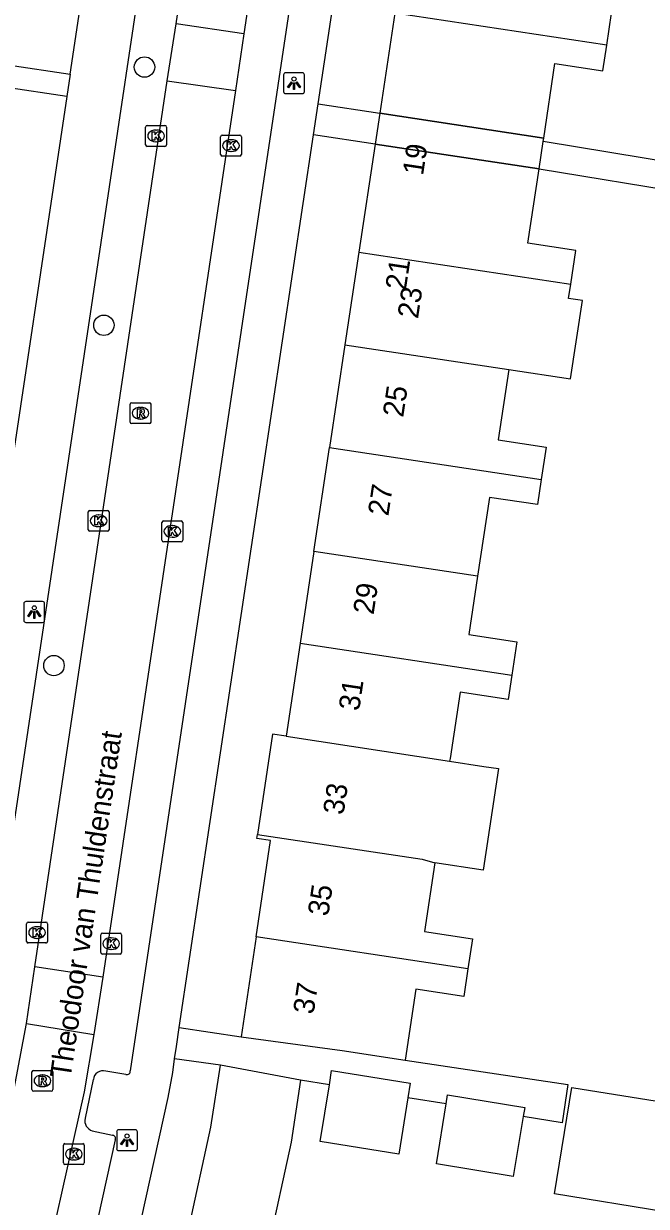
# Model space of a CAD drawing. Extents: x 162172 to 163187, y 382874 to 383684.
# Drawn here: x 162965.9 to 162995.8, y 383138.6 to 383195.3 of the extents above; entities that cross this region are included whole.
import ezdxf

# ---------------------------------------------------------------- set-up
doc = ezdxf.new("R2010")
doc.units = 0
for name, color, linetype in [('IMGEO_Boom', 7, 'Continuous'), ('IMGEO_Kolk', 7, 'Continuous'), ('IMGEO_Lichtpunt', 7, 'Continuous'), ('IMGEO_Openbare_ruimte_label', 7, 'Continuous'), ('IMGEO_Pand', 7, 'Continuous'), ('IMGEO_Pand_nummerreeks', 7, 'Continuous'), ('IMGEO_Pand_overbouw', 7, 'Continuous'), ('IMGEO_Rijbaan_lokaal_open', 7, 'Continuous'), ('IMGEO_Rioolput', 7, 'Continuous'), ('IMGEO_Voetpad_open', 7, 'Continuous')]:
    doc.layers.add(name, color=color, linetype=linetype)

msp = doc.modelspace()

# ---------------------------------------------------------------- linework, layer by layer
at = {"layer": 'IMGEO_Boom'}
for centre in [(162971.72, 383193.221), (162969.771, 383180.838), (162967.377, 383164.519)]:
    msp.add_circle(centre, 0.489, dxfattribs=at)
at = {"layer": 'IMGEO_Kolk'}
for p, q in [((162971.774, 383189.491), (162971.774, 383190.343)), ((162971.849, 383190.417), (162972.701, 383190.417)), ((162972.775, 383190.343), (162972.775, 383189.491)), ((162972.262, 383190.197), (162972.287, 383190.197)), ((162975.368, 383189.027), (162975.368, 383189.879)), ((162975.443, 383189.953), (162976.295, 383189.953)), ((162976.369, 383189.879), (162976.369, 383189.027)), ((162972.701, 383189.417), (162971.849, 383189.417)), ((162972.285, 383189.637), (162972.26, 383189.637)), ((162975.856, 383189.733), (162975.881, 383189.733)), ((162976.295, 383188.953), (162975.443, 383188.953)), ((162975.879, 383189.173), (162975.854, 383189.173)), ((162969.02, 383171.036), (162969.02, 383171.888)), ((162969.095, 383171.962), (162969.947, 383171.962)), ((162969.508, 383171.742), (162969.533, 383171.742)), ((162970.021, 383171.888), (162970.021, 383171.036)), ((162969.531, 383171.182), (162969.506, 383171.182)), ((162972.553, 383170.529), (162972.553, 383171.381)), ((162972.628, 383171.455), (162973.48, 383171.455)), ((162973.041, 383171.235), (162973.066, 383171.235)), ((162973.554, 383171.381), (162973.554, 383170.529)), ((162969.947, 383170.962), (162969.095, 383170.962)), ((162973.064, 383170.675), (162973.039, 383170.675)), ((162973.48, 383170.455), (162972.628, 383170.455)), ((162966.067, 383151.29), (162966.067, 383152.142)), ((162966.142, 383152.216), (162966.994, 383152.216)), ((162966.555, 383151.996), (162966.58, 383151.996)), ((162967.068, 383152.142), (162967.068, 383151.29)), ((162966.994, 383151.216), (162966.142, 383151.216)), ((162966.578, 383151.436), (162966.553, 383151.436)), ((162969.623, 383150.76), (162969.623, 383151.612)), ((162969.698, 383151.686), (162970.55, 383151.686)), ((162970.111, 383151.466), (162970.136, 383151.466)), ((162970.624, 383151.612), (162970.624, 383150.76)), ((162970.55, 383150.686), (162969.698, 383150.686)), ((162970.134, 383150.906), (162970.109, 383150.906)), ((162967.907, 383141.593), (162968.759, 383141.593)), ((162967.832, 383140.667), (162967.832, 383141.519)), ((162968.32, 383141.373), (162968.345, 383141.373)), ((162968.833, 383141.519), (162968.833, 383140.667)), ((162968.759, 383140.593), (162967.907, 383140.593)), ((162968.343, 383140.813), (162968.318, 383140.813))]:
    msp.add_line(p, q, dxfattribs=at)
for points in [[(162971.774, 383189.491), (162971.774, 383190.343)], [(162971.849, 383190.417), (162972.701, 383190.417)], [(162972.775, 383190.343), (162972.775, 383189.491)], [(162972.095, 383190.117), (162972.218, 383190.117), (162972.218, 383189.966), (162972.348, 383190.117), (162972.512, 383190.117), (162972.366, 383189.966), (162972.519, 383189.717), (162972.367, 383189.717), (162972.282, 383189.881), (162972.218, 383189.814), (162972.218, 383189.717), (162972.095, 383189.717), (162972.095, 383190.117)], [(162975.368, 383189.027), (162975.368, 383189.879)], [(162975.443, 383189.953), (162976.295, 383189.953)], [(162976.369, 383189.879), (162976.369, 383189.027)], [(162972.701, 383189.417), (162971.849, 383189.417)], [(162975.689, 383189.653), (162975.812, 383189.653), (162975.812, 383189.502), (162975.942, 383189.653), (162976.106, 383189.653), (162975.96, 383189.502), (162976.113, 383189.253), (162975.961, 383189.253), (162975.876, 383189.417), (162975.812, 383189.35), (162975.812, 383189.253), (162975.689, 383189.253), (162975.689, 383189.653)], [(162976.295, 383188.953), (162975.443, 383188.953)], [(162969.02, 383171.036), (162969.02, 383171.888)], [(162969.095, 383171.962), (162969.947, 383171.962)], [(162969.341, 383171.662), (162969.464, 383171.662), (162969.464, 383171.511), (162969.594, 383171.662), (162969.758, 383171.662), (162969.612, 383171.511), (162969.765, 383171.262), (162969.613, 383171.262), (162969.528, 383171.426), (162969.464, 383171.359), (162969.464, 383171.262), (162969.341, 383171.262), (162969.341, 383171.662)], [(162970.021, 383171.888), (162970.021, 383171.036)], [(162972.553, 383170.529), (162972.553, 383171.381)], [(162972.628, 383171.455), (162973.48, 383171.455)], [(162972.874, 383171.155), (162972.997, 383171.155), (162972.997, 383171.004), (162973.127, 383171.155), (162973.291, 383171.155), (162973.145, 383171.004), (162973.298, 383170.755), (162973.146, 383170.755), (162973.061, 383170.919), (162972.997, 383170.852), (162972.997, 383170.755), (162972.874, 383170.755), (162972.874, 383171.155)], [(162973.554, 383171.381), (162973.554, 383170.529)], [(162969.947, 383170.962), (162969.095, 383170.962)], [(162973.48, 383170.455), (162972.628, 383170.455)], [(162966.067, 383151.29), (162966.067, 383152.142)], [(162966.142, 383152.216), (162966.994, 383152.216)], [(162966.388, 383151.916), (162966.511, 383151.916), (162966.511, 383151.765), (162966.641, 383151.916), (162966.805, 383151.916), (162966.659, 383151.765), (162966.812, 383151.516), (162966.66, 383151.516), (162966.575, 383151.68), (162966.511, 383151.613), (162966.511, 383151.516), (162966.388, 383151.516), (162966.388, 383151.916)], [(162967.068, 383152.142), (162967.068, 383151.29)], [(162966.994, 383151.216), (162966.142, 383151.216)], [(162969.623, 383150.76), (162969.623, 383151.612)], [(162969.698, 383151.686), (162970.55, 383151.686)], [(162969.944, 383151.386), (162970.067, 383151.386), (162970.067, 383151.235), (162970.197, 383151.386), (162970.361, 383151.386), (162970.215, 383151.235), (162970.368, 383150.986), (162970.216, 383150.986), (162970.131, 383151.15), (162970.067, 383151.083), (162970.067, 383150.986), (162969.944, 383150.986), (162969.944, 383151.386)], [(162970.624, 383151.612), (162970.624, 383150.76)], [(162970.55, 383150.686), (162969.698, 383150.686)], [(162967.907, 383141.593), (162968.759, 383141.593)], [(162967.832, 383140.667), (162967.832, 383141.519)], [(162968.153, 383141.293), (162968.276, 383141.293), (162968.276, 383141.142), (162968.406, 383141.293), (162968.57, 383141.293), (162968.424, 383141.142), (162968.577, 383140.893), (162968.425, 383140.893), (162968.34, 383141.057), (162968.276, 383140.99), (162968.276, 383140.893), (162968.153, 383140.893), (162968.153, 383141.293)], [(162968.833, 383141.519), (162968.833, 383140.667)], [(162968.759, 383140.593), (162967.907, 383140.593)]]:
    msp.add_lwpolyline(points, dxfattribs=at)
for centre, start, end in [((162971.851, 383190.341), 91.552, 178.448), ((162971.851, 383190.341), 91.552, 178.448), ((162972.699, 383190.341), 1.552, 88.448), ((162972.699, 383190.341), 1.552, 88.448), ((162975.445, 383189.877), 91.552, 178.448), ((162975.445, 383189.877), 91.552, 178.448), ((162976.293, 383189.877), 1.552, 88.448), ((162976.293, 383189.877), 1.552, 88.448), ((162971.851, 383189.493), 181.552, 268.448), ((162971.851, 383189.493), 181.552, 268.448), ((162972.699, 383189.493), 271.552, 358.448), ((162972.699, 383189.493), 271.552, 358.448), ((162975.445, 383189.029), 181.552, 268.448), ((162975.445, 383189.029), 181.552, 268.448), ((162976.293, 383189.029), 271.552, 358.448), ((162976.293, 383189.029), 271.552, 358.448), ((162969.097, 383171.886), 91.552, 178.448), ((162969.097, 383171.886), 91.552, 178.448), ((162969.945, 383171.886), 1.552, 88.448), ((162969.945, 383171.886), 1.552, 88.448), ((162969.097, 383171.038), 181.552, 268.448), ((162969.097, 383171.038), 181.552, 268.448), ((162969.945, 383171.038), 271.552, 358.448), ((162969.945, 383171.038), 271.552, 358.448), ((162972.63, 383171.379), 91.552, 178.448), ((162972.63, 383171.379), 91.552, 178.448), ((162973.478, 383171.379), 1.552, 88.448), ((162973.478, 383171.379), 1.552, 88.448), ((162972.63, 383170.531), 181.552, 268.448), ((162972.63, 383170.531), 181.552, 268.448), ((162973.478, 383170.531), 271.552, 358.448), ((162973.478, 383170.531), 271.552, 358.448), ((162966.144, 383152.14), 91.552, 178.448), ((162966.144, 383152.14), 91.552, 178.448), ((162966.992, 383152.14), 1.552, 88.448), ((162966.992, 383152.14), 1.552, 88.448), ((162966.144, 383151.292), 181.552, 268.448), ((162966.144, 383151.292), 181.552, 268.448), ((162966.992, 383151.292), 271.552, 358.448), ((162966.992, 383151.292), 271.552, 358.448), ((162969.7, 383151.61), 91.552, 178.448), ((162969.7, 383151.61), 91.552, 178.448), ((162970.548, 383151.61), 1.552, 88.448), ((162970.548, 383151.61), 1.552, 88.448), ((162969.7, 383150.762), 181.552, 268.448), ((162969.7, 383150.762), 181.552, 268.448), ((162970.548, 383150.762), 271.552, 358.448), ((162970.548, 383150.762), 271.552, 358.448), ((162967.909, 383141.517), 91.552, 178.448), ((162967.909, 383141.517), 91.552, 178.448), ((162968.757, 383141.517), 1.552, 88.448), ((162968.757, 383141.517), 1.552, 88.448), ((162967.909, 383140.669), 181.552, 268.448), ((162967.909, 383140.669), 181.552, 268.448), ((162968.757, 383140.669), 271.552, 358.448), ((162968.757, 383140.669), 271.552, 358.448)]:
    msp.add_arc(centre, 0.0765, start, end, dxfattribs=at)
for centre, major_axis, ratio, start_param, end_param in [((162972.261, 383189.917), (-0.387, 0.002), 0.722429, 4.712389, 7.853982), ((162972.286, 383189.917), (-0.39, 0.002), 0.717154, 1.570796, 4.712389), ((162975.855, 383189.453), (-0.387, 0.002), 0.722429, 4.712389, 7.853982), ((162975.88, 383189.453), (-0.39, 0.002), 0.717154, 1.570796, 4.712389), ((162969.507, 383171.462), (-0.387, 0.002), 0.722429, 4.712389, 7.853982), ((162969.532, 383171.462), (-0.39, 0.002), 0.717154, 1.570796, 4.712389), ((162973.04, 383170.955), (-0.387, 0.002), 0.722429, 4.712389, 7.853982), ((162973.065, 383170.955), (-0.39, 0.002), 0.717154, 1.570796, 4.712389), ((162966.554, 383151.716), (-0.387, 0.002), 0.722429, 4.712389, 7.853982), ((162966.579, 383151.716), (-0.39, 0.002), 0.717154, 1.570796, 4.712389), ((162970.11, 383151.186), (-0.387, 0.002), 0.722429, 4.712389, 7.853982), ((162970.135, 383151.186), (-0.39, 0.002), 0.717154, 1.570796, 4.712389), ((162968.319, 383141.093), (-0.387, 0.002), 0.722429, 4.712389, 7.853982), ((162968.344, 383141.093), (-0.39, 0.002), 0.717154, 1.570796, 4.712389)]:
    msp.add_ellipse(centre, major_axis=major_axis, ratio=ratio, start_param=start_param, end_param=end_param, dxfattribs=at)
at = {"layer": 'IMGEO_Lichtpunt'}
for p, q in [((162978.393, 383192.85), (162978.393, 383192.043)), ((162978.393, 383192.85), (162978.393, 383192.043)), ((162979.295, 383192.945), (162978.487, 383192.945)), ((162979.295, 383192.945), (162978.487, 383192.945)), ((162979.389, 383192.043), (162979.389, 383192.85)), ((162979.389, 383192.043), (162979.389, 383192.85)), ((162978.487, 383191.949), (162979.295, 383191.949)), ((162978.487, 383191.949), (162979.295, 383191.949)), ((162965.934, 383167.49), (162965.934, 383166.683)), ((162965.934, 383167.49), (162965.934, 383166.683)), ((162966.836, 383167.585), (162966.028, 383167.585)), ((162966.836, 383167.585), (162966.028, 383167.585)), ((162966.93, 383166.683), (162966.93, 383167.49)), ((162966.93, 383166.683), (162966.93, 383167.49)), ((162966.028, 383166.589), (162966.836, 383166.589)), ((162966.028, 383166.589), (162966.836, 383166.589)), ((162970.385, 383142.162), (162970.385, 383141.355)), ((162970.385, 383142.162), (162970.385, 383141.355)), ((162971.287, 383142.257), (162970.479, 383142.257)), ((162971.287, 383142.257), (162970.479, 383142.257)), ((162971.381, 383141.355), (162971.381, 383142.162)), ((162971.381, 383141.355), (162971.381, 383142.162)), ((162970.479, 383141.261), (162971.287, 383141.261)), ((162970.479, 383141.261), (162971.287, 383141.261))]:
    msp.add_line(p, q, dxfattribs=at)
for points in [[(162978.767, 383192.514), (162978.806, 383192.486), (162978.618, 383192.224), (162978.58, 383192.251), (162978.767, 383192.514)], [(162978.869, 383192.466), (162978.916, 383192.466), (162978.916, 383192.144), (162978.869, 383192.144), (162978.869, 383192.466)], [(162978.979, 383192.486), (162979.017, 383192.513), (162979.204, 383192.251), (162979.165, 383192.223), (162978.979, 383192.486)], [(162966.308, 383167.154), (162966.347, 383167.126), (162966.159, 383166.864), (162966.121, 383166.891), (162966.308, 383167.154)], [(162966.41, 383167.106), (162966.457, 383167.106), (162966.457, 383166.784), (162966.41, 383166.784), (162966.41, 383167.106)], [(162966.52, 383167.126), (162966.558, 383167.153), (162966.745, 383166.891), (162966.706, 383166.863), (162966.52, 383167.126)], [(162970.759, 383141.826), (162970.798, 383141.798), (162970.61, 383141.536), (162970.572, 383141.563), (162970.759, 383141.826)], [(162970.861, 383141.778), (162970.908, 383141.778), (162970.908, 383141.456), (162970.861, 383141.456), (162970.861, 383141.778)], [(162970.971, 383141.798), (162971.009, 383141.825), (162971.196, 383141.563), (162971.157, 383141.535), (162970.971, 383141.798)]]:
    msp.add_lwpolyline(points, dxfattribs=at)
for centre in [(162978.892, 383192.648), (162966.433, 383167.288), (162970.884, 383141.96)]:
    msp.add_circle(centre, 0.0994, dxfattribs=at)
for centre, start, end in [((162978.487, 383192.85), 90, 180), ((162978.487, 383192.85), 90, 180), ((162979.295, 383192.85), 0, 90), ((162979.295, 383192.85), 0, 90), ((162978.487, 383192.043), 180, 270), ((162978.487, 383192.043), 180, 270), ((162979.295, 383192.043), 270, 0), ((162979.295, 383192.043), 270, 360), ((162966.028, 383167.49), 90, 180), ((162966.028, 383167.49), 90, 180), ((162966.836, 383167.49), 0, 90), ((162966.836, 383167.49), 0, 90), ((162966.028, 383166.683), 180, 270), ((162966.028, 383166.683), 180, 270), ((162966.836, 383166.683), 270, 0), ((162966.836, 383166.683), 270, 360), ((162970.479, 383142.162), 90, 180), ((162970.479, 383142.162), 90, 180), ((162971.287, 383142.162), 0, 90), ((162971.287, 383142.162), 0, 90), ((162970.479, 383141.355), 180, 270), ((162970.479, 383141.355), 180, 270), ((162971.287, 383141.355), 270, 0), ((162971.287, 383141.355), 270, 360)]:
    msp.add_arc(centre, 0.0946, start, end, dxfattribs=at)
at = {"layer": 'IMGEO_Pand'}
for points in [[(162993.892, 383194.276), (162994.122, 383195.801), (162991.821, 383196.148), (162992.3, 383199.32)], [(162983.722, 383195.812), (162983, 383191.005)], [(162993.892, 383194.276), (162983.722, 383195.812)], [(162990.865, 383189.817), (162991.404, 383193.387), (162993.705, 383193.039), (162993.892, 383194.276)], [(162983, 383191.005), (162990.865, 383189.817)], [(162982.777, 383189.522), (162982, 383184.346)], [(162990.641, 383188.334), (162982.777, 383189.522)], [(162992.161, 383182.81), (162992.404, 383184.425), (162990.103, 383184.773), (162990.641, 383188.334)], [(162982, 383184.346), (162981.333, 383179.903)], [(162982, 383184.346), (162992.161, 383182.81)], [(162989.188, 383178.716), (162992.154, 383178.268), (162992.722, 383182.025), (162992.058, 383182.126), (162992.161, 383182.81)], [(162981.333, 383179.903), (162980.594, 383174.981)], [(162981.333, 383179.903), (162989.188, 383178.716)], [(162989.188, 383178.716), (162988.679, 383175.346), (162990.981, 383174.999), (162990.747, 383173.447)], [(162979.845, 383169.991), (162980.594, 383174.981)], [(162980.594, 383174.981), (162990.747, 383173.447)], [(162990.747, 383173.447), (162990.564, 383172.238), (162988.262, 383172.585), (162987.692, 383168.806)], [(162979.845, 383169.991), (162979.184, 383165.588)], [(162987.692, 383168.806), (162979.845, 383169.991)], [(162987.692, 383168.806), (162987.269, 383166.005), (162989.57, 383165.658), (162989.328, 383164.056)], [(162979.184, 383165.588), (162978.516, 383161.139)], [(162979.184, 383165.588), (162989.328, 383164.056)], [(162989.328, 383164.056), (162989.153, 383162.897), (162986.852, 383163.244), (162986.371, 383160.061), (162986.352, 383159.938)], [(162978.516, 383161.139), (162977.863, 383161.237), (162977.137, 383156.424)], [(162978.516, 383161.139), (162986.352, 383159.938)], [(162986.352, 383159.938), (162987.998, 383159.686), (162988.703, 383159.578), (162987.967, 383154.71), (162985.644, 383155.061)], [(162977.067, 383151.505), (162977.76, 383156.128), (162977.107, 383156.227), (162977.137, 383156.424)], [(162977.137, 383156.424), (162985.029, 383155.231), (162985.644, 383155.061)], [(162985.644, 383155.061), (162985.147, 383151.766), (162987.448, 383151.419), (162987.229, 383149.97)], [(162977.067, 383151.505), (162976.349, 383146.713)], [(162987.229, 383149.97), (162977.067, 383151.505)], [(162987.229, 383149.97), (162987.031, 383148.658), (162984.73, 383149.005), (162984.216, 383145.603)], [(162976.349, 383146.713), (162981.195, 383146.059), (162984.216, 383145.603)], [(162979.199, 383144.633), (162978.752, 383141.667), (162977.651, 383136.621), (162973.823, 383137.457), (162974.899, 383142.39), (162975.371, 383145.354)], [(162979.199, 383144.633), (162975.371, 383145.354)], [(162980.584, 383144.407), (162980.695, 383145.095), (162984.467, 383144.487), (162984.355, 383143.793)], [(162984.355, 383143.793), (162983.921, 383141.097), (162980.149, 383141.705), (162980.584, 383144.407)], [(162986.178, 383143.497), (162986.247, 383143.94), (162989.956, 383143.322), (162989.884, 383142.893)], [(162996.669, 383138.332), (162991.387, 383139.192), (162992.218, 383144.294), (162997.499, 383143.436)], [(162989.884, 383142.893), (162989.405, 383140.018), (162985.73, 383140.631), (162986.178, 383143.497)]]:
    msp.add_lwpolyline(points, dxfattribs=at)
at = {"layer": 'IMGEO_Pand_overbouw'}
msp.add_lwpolyline([(162990.839, 383189.647), (162990.865, 383189.817), (162983, 383191.005), (162982.777, 383189.522), (162990.641, 383188.334)], close=True, dxfattribs=at)
at = {"layer": 'IMGEO_Rijbaan_lokaal_open'}
for points in [[(162973.231, 383195.286), (162979.423, 383236.668)], [(162982.697, 383236.132), (162976.489, 383194.817)], [(162972.803, 383192.564), (162973.231, 383195.286)], [(162976.489, 383194.817), (162973.231, 383195.286)], [(162976.489, 383194.817), (162976.089, 383192.091)], [(162966.461, 383150.066), (162972.803, 383192.564)], [(162976.089, 383192.091), (162969.728, 383149.579)], [(162972.803, 383192.564), (162976.089, 383192.091)], [(162966.059, 383147.348), (162966.461, 383150.066)], [(162969.728, 383149.579), (162966.461, 383150.066)], [(162969.728, 383149.579), (162969.289, 383146.836)], [(162961.044, 383124.266), (162965.268, 383143.121), (162966.059, 383147.348)], [(162966.059, 383147.348), (162969.289, 383146.836)], [(162969.289, 383146.836), (162968.82, 383144.072), (162964.054, 383122.788)]]:
    msp.add_lwpolyline(points, dxfattribs=at)
at = {"layer": 'IMGEO_Rioolput'}
for p, q in [((162971.03, 383176.196), (162971.03, 383177.048)), ((162971.105, 383177.122), (162971.957, 383177.122)), ((162971.518, 383176.902), (162971.543, 383176.902)), ((162972.031, 383177.048), (162972.031, 383176.196)), ((162971.541, 383176.342), (162971.516, 383176.342)), ((162971.957, 383176.122), (162971.105, 383176.122)), ((162966.323, 383144.183), (162966.323, 383145.035)), ((162966.398, 383145.109), (162967.25, 383145.109)), ((162967.324, 383145.035), (162967.324, 383144.183)), ((162966.811, 383144.889), (162966.836, 383144.889)), ((162967.25, 383144.109), (162966.398, 383144.109)), ((162966.834, 383144.329), (162966.809, 383144.329))]:
    msp.add_line(p, q, dxfattribs=at)
for points in [[(162971.03, 383176.196), (162971.03, 383177.048)], [(162971.105, 383177.122), (162971.957, 383177.122)], [(162971.619, 383176.82), (162971.367, 383176.822), (162971.367, 383176.422)], [(162971.545, 383176.741), (162971.491, 383176.741), (162971.491, 383176.66)], [(162972.031, 383177.048), (162972.031, 383176.196)], [(162971.367, 383176.422), (162971.491, 383176.422), (162971.491, 383176.584), (162971.502, 383176.584)], [(162971.491, 383176.66), (162971.543, 383176.66)], [(162971.549, 383176.555), (162971.62, 383176.422), (162971.76, 383176.422), (162971.695, 383176.548)], [(162971.957, 383176.122), (162971.105, 383176.122)], [(162966.323, 383144.183), (162966.323, 383145.035)], [(162966.398, 383145.109), (162967.25, 383145.109)], [(162967.324, 383145.035), (162967.324, 383144.183)], [(162966.912, 383144.807), (162966.66, 383144.809), (162966.66, 383144.409)], [(162966.66, 383144.409), (162966.784, 383144.409), (162966.784, 383144.571), (162966.795, 383144.571)], [(162966.838, 383144.728), (162966.784, 383144.728), (162966.784, 383144.647)], [(162966.784, 383144.647), (162966.836, 383144.647)], [(162966.842, 383144.542), (162966.913, 383144.409), (162967.053, 383144.409), (162966.988, 383144.535)], [(162967.25, 383144.109), (162966.398, 383144.109)]]:
    msp.add_lwpolyline(points, dxfattribs=at)
for centre, radius, start, end in [((162971.107, 383177.046), 0.0765, 91.552, 178.448), ((162971.107, 383177.046), 0.0765, 91.552, 178.448), ((162971.551, 383176.645), 0.0964, 77.0061, 93.1865), ((162971.565, 383176.702), 0.0378, 276.6634, 79.6772), ((162971.618, 383176.71), 0.109, 350.3612, 89.416), ((162971.955, 383177.046), 0.0765, 1.552, 88.448), ((162971.955, 383177.046), 0.0765, 1.552, 88.448), ((162971.107, 383176.198), 0.0765, 181.552, 268.448), ((162971.107, 383176.198), 0.0765, 181.552, 268.448), ((162971.501, 383176.531), 0.0533, 26.0293, 88.6989), ((162971.527, 383176.849), 0.19, 274.7715, 282.9687), ((162971.616, 383176.71), 0.112, 277.5842, 350.9817), ((162971.6, 383176.495), 0.108, 29.5134, 73.7905), ((162971.955, 383176.198), 0.0765, 271.552, 358.448), ((162971.955, 383176.198), 0.0765, 271.552, 358.448), ((162966.4, 383145.033), 0.0765, 91.552, 178.448), ((162966.4, 383145.033), 0.0765, 91.552, 178.448), ((162967.248, 383145.033), 0.0765, 1.552, 88.448), ((162967.248, 383145.033), 0.0765, 1.552, 88.448), ((162966.794, 383144.518), 0.0533, 26.0293, 88.6989), ((162966.82, 383144.836), 0.19, 274.7715, 282.9687), ((162966.844, 383144.632), 0.0964, 77.0061, 93.1865), ((162966.858, 383144.689), 0.0378, 276.6634, 79.6772), ((162966.911, 383144.697), 0.109, 350.3612, 89.416), ((162966.909, 383144.697), 0.112, 277.5842, 350.9817), ((162966.893, 383144.482), 0.108, 29.5134, 73.7905), ((162966.4, 383144.185), 0.0765, 181.552, 268.448), ((162966.4, 383144.185), 0.0765, 181.552, 268.448), ((162967.248, 383144.185), 0.0765, 271.552, 358.448), ((162967.248, 383144.185), 0.0765, 271.552, 358.448)]:
    msp.add_arc(centre, radius, start, end, dxfattribs=at)
for centre, major_axis, ratio, start_param, end_param in [((162971.517, 383176.622), (-0.387, 0.002), 0.722429, 4.712389, 7.853982), ((162971.542, 383176.622), (-0.39, 0.002), 0.717154, 1.570796, 4.712389), ((162966.81, 383144.609), (-0.387, 0.002), 0.722429, 4.712389, 7.853982), ((162966.835, 383144.609), (-0.39, 0.002), 0.717154, 1.570796, 4.712389)]:
    msp.add_ellipse(centre, major_axis=major_axis, ratio=ratio, start_param=start_param, end_param=end_param, dxfattribs=at)
at = {"layer": 'IMGEO_Voetpad_open'}
for points in [[(162968.157, 383192.874), (162975.284, 383240.385)], [(162963.769, 383145.719), (162977.839, 383239.594)], [(162980.052, 383191.449), (162987.141, 383238.55)], [(162984.32, 383233.732), (162971.04, 383145.083)], [(162965.172, 383193.322), (162968.157, 383192.874)], [(162968.157, 383192.874), (162967.996, 383191.801)], [(162967.996, 383191.801), (162965.011, 383192.249)], [(162967.996, 383191.801), (162961.62, 383149.29), (162961.571, 383149.008)], [(162979.829, 383189.966), (162980.052, 383191.449)], [(162980.052, 383191.449), (162983, 383191.005)], [(162983, 383191.005), (162982.777, 383189.522)], [(162973.386, 383147.159), (162979.829, 383189.966)], [(162982.777, 383189.522), (162979.829, 383189.966)], [(163005.413, 383188.528), (163005.174, 383187.285), (162990.839, 383189.647), (162990.865, 383189.817)], [(162990.641, 383188.334), (163005.07, 383185.974), (163004.865, 383184.555)], [(162973.166, 383145.668), (162973.249, 383146.248), (162973.386, 383147.159)], [(162973.386, 383147.159), (162976.349, 383146.713)], [(162970.558, 383117.347), (162967.919, 383121.404), (162972.855, 383143.81), (162973.072, 383145.005), (162973.166, 383145.668)], [(162975.371, 383145.354), (162973.166, 383145.668)], [(162984.216, 383145.603), (162992.024, 383144.424), (162991.747, 383142.59), (162989.884, 383142.893)], [(162970.829, 383144.917), (162969.859, 383145.075)], [(162969.266, 383144.664), (162968.871, 383142.809)], [(162980.584, 383144.407), (162979.199, 383144.633)], [(162986.178, 383143.497), (162984.355, 383143.793)], [(162969.218, 383142.208), (162970.179, 383141.998)], [(162970.319, 383141.775), (162966.118, 383122.769)]]:
    msp.add_lwpolyline(points, dxfattribs=at)
for centre, radius, start, end in [((162969.733, 383144.624), 0.468, 74.3598, 175.0908), ((162970.884, 383145.065), 0.157, 249.7284, 6.658), ((162969.359, 383142.69), 0.502, 166.3099, 253.6919), ((162970.178, 383141.842), 0.156, 334.6832, 89.5583)]:
    msp.add_arc(centre, radius, start, end, dxfattribs=at)

# ---------------------------------------------------------------- texts
at = {"layer": 'IMGEO_Openbare_ruimte_label'}
msp.add_text('Theodoor van Thuldenstraat', height=1, rotation=81.5457, dxfattribs=at).set_placement((162968.167, 383144.68))
msp.add_text('Theodoor van Thuldenstraat', height=1, rotation=81.5457, dxfattribs=at).set_placement((162968.167, 383144.68))
at = {"layer": 'IMGEO_Pand_nummerreeks'}
for s, rotation, p in [('21           19', 81.4631, (162984.248, 383182.48)), ('23', 81.4631, (162984.833, 383181.122)), ('25', 81.4619, (162984.123, 383176.391)), ('27', 81.4619, (162983.412, 383171.661)), ('29', 81.4619, (162982.702, 383166.93)), ('31', 81.4631, (162982.009, 383162.312)), ('33', 81.423, (162981.258, 383157.327)), ('35', 81.4767, (162980.529, 383152.47)), ('37', 81.4767, (162979.824, 383147.763))]:
    msp.add_text(s, height=1, rotation=rotation, dxfattribs=at).set_placement(p)

doc.saveas('drawing.dxf')
